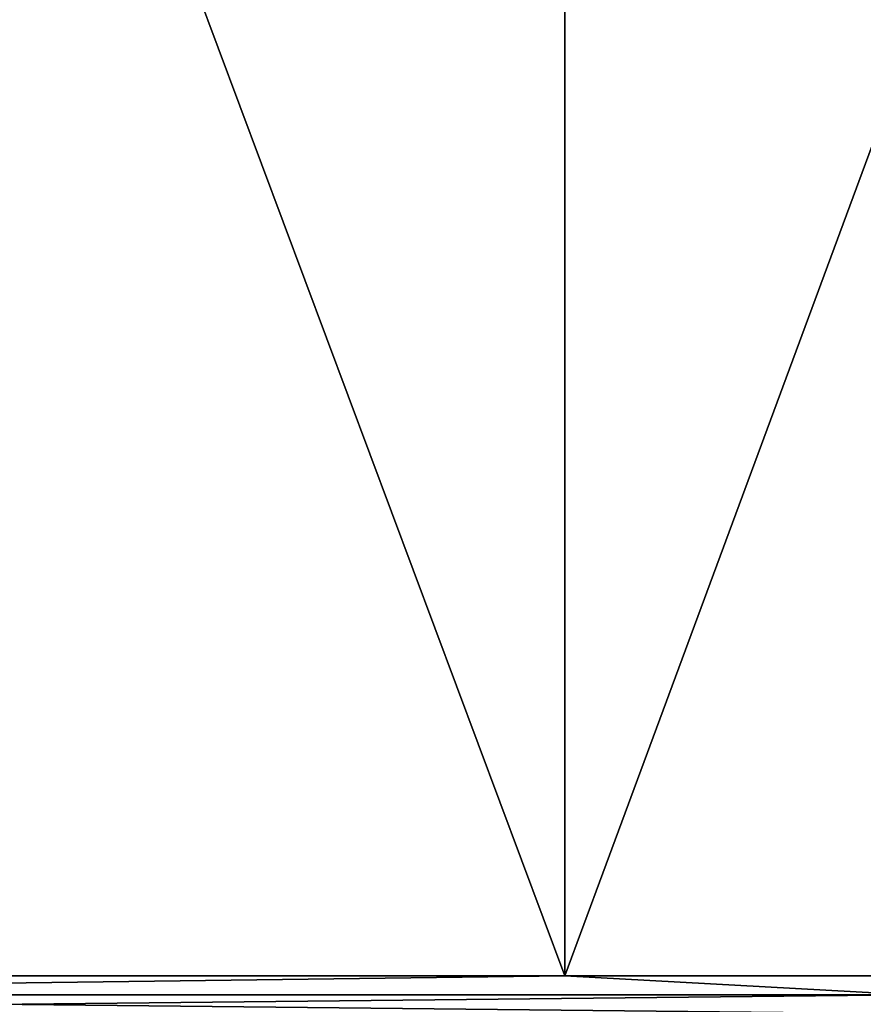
# Model space of a CAD drawing. Header units: millimetres. Extents: x -125 to 1250, y 4 to 1899.
# Tile 311 of 656: x 36.08 to 37.8, y 5.24 to 7.25. Entities that reach past the tile are written whole.
import ezdxf

# ---------------------------------------------------------------- set-up
doc = ezdxf.new("R2010")
doc.units = ezdxf.units.MM
doc.header["$LTSCALE"] = 3.583593
for name, color, linetype in [('22', 7, 'CONTINUOUS'), ('23', 7, 'CONTINUOUS'), ('24', 7, 'CONTINUOUS'), ('25', 7, 'CONTINUOUS')]:
    doc.layers.add(name, color=color, linetype=linetype)

msp = doc.modelspace()

# ---------------------------------------------------------------- linework, layer by layer
at = {"layer": '22', "color": 250, "linetype": 'Continuous', "true_color": 0x1c1c1c}
for points in [[(33.5665, 15, -120.4089), (37.1879, 15, -119.3401), (33.5665, 5.3, -120.4089), (33.5665, 15, -120.4089)], [(33.5665, 5.3, -120.4089), (37.1879, 15, -119.3401), (37.1879, 5.3, -119.3401), (33.5665, 5.3, -120.4089)], [(37.1879, 15, -119.3401), (40.7753, 15, -118.1625), (37.1879, 5.3, -119.3401), (37.1879, 15, -119.3401)], [(37.1879, 5.3, -119.3401), (40.7753, 15, -118.1625), (40.7753, 5.3, -118.1625), (37.1879, 5.3, -119.3401)]]:
    msp.add_3dface(points, dxfattribs=at)
at = {"layer": '23', "color": 250, "linetype": 'Continuous', "true_color": 0x1c1c1c}
for points in [[(37.1879, 15, 119.3401), (33.5665, 15, 120.4089), (37.1879, 5.3, 119.3401), (37.1879, 15, 119.3401)], [(37.1879, 5.3, 119.3401), (33.5665, 15, 120.4089), (33.5665, 5.3, 120.4089), (37.1879, 5.3, 119.3401)], [(40.7753, 15, 118.1625), (37.1879, 15, 119.3401), (40.7753, 5.3, 118.1625), (40.7753, 15, 118.1625)], [(40.7753, 5.3, 118.1625), (37.1879, 15, 119.3401), (37.1879, 5.3, 119.3401), (40.7753, 5.3, 118.1625)]]:
    msp.add_3dface(points, dxfattribs=at)
at = {"layer": '24', "color": 250, "linetype": 'Continuous', "true_color": 0x1c1c1c}
for points in [[(37.1879, 5.3, 119.3401), (33.5665, 5.3, 120.4089), (34.2072, 5.2612, 120.2258), (37.1879, 5.3, 119.3401)], [(37.1879, 5.3, 119.3401), (34.2072, 5.2612, 120.2258), (37.8933, 5.2612, 119.1154), (37.1879, 5.3, 119.3401)], [(40.7753, 5.3, 118.1625), (37.1879, 5.3, 119.3401), (37.8933, 5.2612, 119.1154), (40.7753, 5.3, 118.1625)], [(34.2051, 5.2227, 120.2185), (37.891, 5.2227, 119.1081), (34.2072, 5.2612, 120.2258), (34.2051, 5.2227, 120.2185)], [(34.2072, 5.2612, 120.2258), (37.891, 5.2227, 119.1081), (37.8933, 5.2612, 119.1154), (34.2072, 5.2612, 120.2258)]]:
    msp.add_3dface(points, dxfattribs=at)
at = {"layer": '25', "color": 250, "linetype": 'Continuous', "true_color": 0x1c1c1c}
for points in [[(33.5665, 5.3, -120.4089), (37.1879, 5.3, -119.3401), (34.2072, 5.2612, -120.2258), (33.5665, 5.3, -120.4089)], [(37.1879, 5.3, -119.3401), (37.8933, 5.2612, -119.1154), (34.2072, 5.2612, -120.2258), (37.1879, 5.3, -119.3401)], [(37.1879, 5.3, -119.3401), (40.7753, 5.3, -118.1625), (37.8933, 5.2612, -119.1154), (37.1879, 5.3, -119.3401)], [(37.891, 5.2227, -119.1081), (34.2051, 5.2227, -120.2185), (37.8933, 5.2612, -119.1154), (37.891, 5.2227, -119.1081)], [(37.8933, 5.2612, -119.1154), (34.2051, 5.2227, -120.2185), (34.2072, 5.2612, -120.2258), (37.8933, 5.2612, -119.1154)]]:
    msp.add_3dface(points, dxfattribs=at)

doc.saveas('drawing.dxf')
